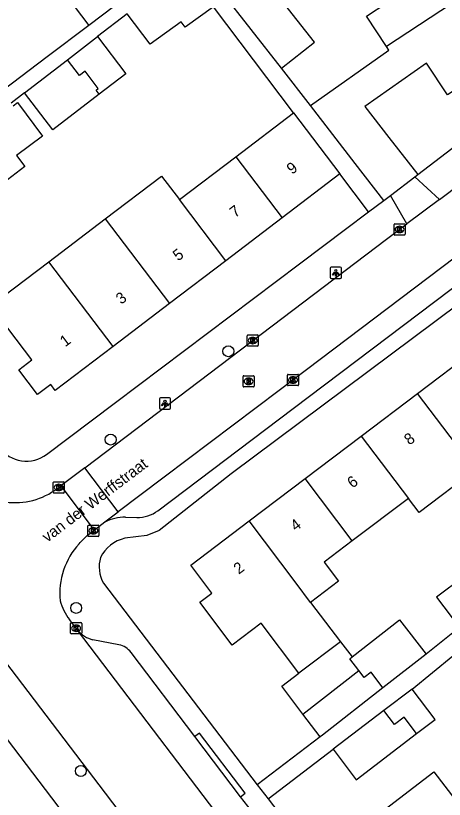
# Model space of a CAD drawing. Extents: x 160037 to 160839, y 385326 to 386441.
# Drawn here: x 160402.9 to 160441.2, y 385823.3 to 385893.4 of the extents above; entities that cross this region are included whole.
import ezdxf

# ---------------------------------------------------------------- set-up
doc = ezdxf.new("R2010")
doc.units = 0
for name, color, linetype in [('IMGEO_Boom', 7, 'Continuous'), ('IMGEO_Kolk', 7, 'Continuous'), ('IMGEO_Lichtpunt', 7, 'Continuous'), ('IMGEO_Openbare_ruimte_label', 7, 'Continuous'), ('IMGEO_Pand', 7, 'Continuous'), ('IMGEO_Pand_nummerreeks', 7, 'Continuous'), ('IMGEO_Rijbaan_lokaal_open', 7, 'Continuous'), ('IMGEO_Rioolput', 7, 'Continuous'), ('IMGEO_Voetpad_open', 7, 'Continuous')]:
    doc.layers.add(name, color=color, linetype=linetype)

msp = doc.modelspace()

# ---------------------------------------------------------------- linework, layer by layer
at = {"layer": 'IMGEO_Boom'}
for centre in [(160421.874, 385863.359), (160411.348, 385855.461), (160408.263, 385840.416), (160408.683, 385825.835)]:
    msp.add_circle(centre, 0.489, dxfattribs=at)
at = {"layer": 'IMGEO_Kolk'}
for p, q in [((160436.765, 385874.755), (160437.617, 385874.755)), ((160436.69, 385873.829), (160436.69, 385874.681)), ((160437.178, 385874.535), (160437.203, 385874.535)), ((160437.691, 385874.681), (160437.691, 385873.829)), ((160437.617, 385873.755), (160436.765, 385873.755)), ((160437.201, 385873.975), (160437.176, 385873.975)), ((160423.552, 385863.892), (160423.552, 385864.744)), ((160423.627, 385864.818), (160424.479, 385864.818)), ((160424.04, 385864.598), (160424.065, 385864.598)), ((160424.553, 385864.744), (160424.553, 385863.892)), ((160424.479, 385863.818), (160423.627, 385863.818)), ((160424.063, 385864.038), (160424.038, 385864.038)), ((160427.155, 385860.364), (160427.155, 385861.216)), ((160427.23, 385861.29), (160428.082, 385861.29)), ((160427.643, 385861.07), (160427.668, 385861.07)), ((160428.156, 385861.216), (160428.156, 385860.364)), ((160428.082, 385860.29), (160427.23, 385860.29)), ((160427.666, 385860.51), (160427.641, 385860.51)), ((160406.275, 385851.686), (160407.127, 385851.686)), ((160406.2, 385850.76), (160406.2, 385851.612)), ((160406.688, 385851.466), (160406.713, 385851.466)), ((160407.201, 385851.612), (160407.201, 385850.76)), ((160407.127, 385850.686), (160406.275, 385850.686)), ((160406.711, 385850.906), (160406.686, 385850.906)), ((160409.303, 385846.886), (160409.303, 385847.738)), ((160409.378, 385847.812), (160410.23, 385847.812)), ((160409.791, 385847.592), (160409.816, 385847.592)), ((160410.304, 385847.738), (160410.304, 385846.886)), ((160410.23, 385846.812), (160409.378, 385846.812)), ((160409.814, 385847.032), (160409.789, 385847.032)), ((160407.76, 385838.169), (160407.76, 385839.021)), ((160407.835, 385839.095), (160408.687, 385839.095)), ((160408.761, 385839.021), (160408.761, 385838.169)), ((160408.271, 385838.315), (160408.246, 385838.315)), ((160408.248, 385838.875), (160408.273, 385838.875)), ((160408.687, 385838.095), (160407.835, 385838.095))]:
    msp.add_line(p, q, dxfattribs=at)
for points in [[(160436.765, 385874.755), (160437.617, 385874.755)], [(160436.69, 385873.829), (160436.69, 385874.681)], [(160437.011, 385874.455), (160437.134, 385874.455), (160437.134, 385874.304), (160437.264, 385874.455), (160437.428, 385874.455), (160437.282, 385874.304), (160437.435, 385874.055), (160437.283, 385874.055), (160437.198, 385874.219), (160437.134, 385874.152), (160437.134, 385874.055), (160437.011, 385874.055), (160437.011, 385874.455)], [(160437.691, 385874.681), (160437.691, 385873.829)], [(160437.617, 385873.755), (160436.765, 385873.755)], [(160423.552, 385863.892), (160423.552, 385864.744)], [(160423.627, 385864.818), (160424.479, 385864.818)], [(160423.873, 385864.518), (160423.996, 385864.518), (160423.996, 385864.367), (160424.126, 385864.518), (160424.29, 385864.518), (160424.144, 385864.367), (160424.297, 385864.118), (160424.145, 385864.118), (160424.06, 385864.282), (160423.996, 385864.215), (160423.996, 385864.118), (160423.873, 385864.118), (160423.873, 385864.518)], [(160424.553, 385864.744), (160424.553, 385863.892)], [(160424.479, 385863.818), (160423.627, 385863.818)], [(160427.155, 385860.364), (160427.155, 385861.216)], [(160427.23, 385861.29), (160428.082, 385861.29)], [(160427.476, 385860.99), (160427.599, 385860.99), (160427.599, 385860.839), (160427.729, 385860.99), (160427.893, 385860.99), (160427.747, 385860.839), (160427.9, 385860.59), (160427.748, 385860.59), (160427.663, 385860.754), (160427.599, 385860.687), (160427.599, 385860.59), (160427.476, 385860.59), (160427.476, 385860.99)], [(160428.156, 385861.216), (160428.156, 385860.364)], [(160428.082, 385860.29), (160427.23, 385860.29)], [(160406.275, 385851.686), (160407.127, 385851.686)], [(160406.2, 385850.76), (160406.2, 385851.612)], [(160406.521, 385851.386), (160406.644, 385851.386), (160406.644, 385851.235), (160406.774, 385851.386), (160406.938, 385851.386), (160406.792, 385851.235), (160406.945, 385850.986), (160406.793, 385850.986), (160406.708, 385851.15), (160406.644, 385851.083), (160406.644, 385850.986), (160406.521, 385850.986), (160406.521, 385851.386)], [(160407.201, 385851.612), (160407.201, 385850.76)], [(160407.127, 385850.686), (160406.275, 385850.686)], [(160409.303, 385846.886), (160409.303, 385847.738)], [(160409.378, 385847.812), (160410.23, 385847.812)], [(160409.624, 385847.512), (160409.747, 385847.512), (160409.747, 385847.361), (160409.877, 385847.512), (160410.041, 385847.512), (160409.895, 385847.361), (160410.048, 385847.112), (160409.896, 385847.112), (160409.811, 385847.276), (160409.747, 385847.209), (160409.747, 385847.112), (160409.624, 385847.112), (160409.624, 385847.512)], [(160410.304, 385847.738), (160410.304, 385846.886)], [(160410.23, 385846.812), (160409.378, 385846.812)], [(160407.76, 385838.169), (160407.76, 385839.021)], [(160407.835, 385839.095), (160408.687, 385839.095)], [(160408.761, 385839.021), (160408.761, 385838.169)], [(160408.081, 385838.795), (160408.204, 385838.795), (160408.204, 385838.644), (160408.334, 385838.795), (160408.498, 385838.795), (160408.352, 385838.644), (160408.505, 385838.395), (160408.353, 385838.395), (160408.268, 385838.559), (160408.204, 385838.492), (160408.204, 385838.395), (160408.081, 385838.395), (160408.081, 385838.795)], [(160408.687, 385838.095), (160407.835, 385838.095)]]:
    msp.add_lwpolyline(points, dxfattribs=at)
for centre, start, end in [((160436.767, 385874.679), 91.55205, 178.44795), ((160436.767, 385874.679), 91.55205, 178.44795), ((160437.615, 385874.679), 1.55205, 88.44795), ((160437.615, 385874.679), 1.55205, 88.44795), ((160436.767, 385873.831), 181.55205, 268.44795), ((160436.767, 385873.831), 181.55205, 268.44795), ((160437.615, 385873.831), 271.55205, 358.44795), ((160437.615, 385873.831), 271.55205, 358.44795), ((160423.629, 385864.742), 91.55205, 178.44795), ((160423.629, 385864.742), 91.55205, 178.44795), ((160424.477, 385864.742), 1.55205, 88.44795), ((160424.477, 385864.742), 1.55205, 88.44795), ((160423.629, 385863.894), 181.55205, 268.44795), ((160423.629, 385863.894), 181.55205, 268.44795), ((160424.477, 385863.894), 271.55205, 358.44795), ((160424.477, 385863.894), 271.55205, 358.44795), ((160427.232, 385861.214), 91.55205, 178.44795), ((160427.232, 385861.214), 91.55205, 178.44795), ((160428.08, 385861.214), 1.55205, 88.44795), ((160428.08, 385861.214), 1.55205, 88.44795), ((160427.232, 385860.366), 181.55205, 268.44795), ((160427.232, 385860.366), 181.55205, 268.44795), ((160428.08, 385860.366), 271.55205, 358.44795), ((160428.08, 385860.366), 271.55205, 358.44795), ((160406.277, 385851.61), 91.55205, 178.44795), ((160406.277, 385851.61), 91.55205, 178.44795), ((160407.125, 385851.61), 1.55205, 88.44795), ((160407.125, 385851.61), 1.55205, 88.44795), ((160406.277, 385850.762), 181.55205, 268.44795), ((160406.277, 385850.762), 181.55205, 268.44795), ((160407.125, 385850.762), 271.55205, 358.44795), ((160407.125, 385850.762), 271.55205, 358.44795), ((160409.38, 385847.736), 91.55205, 178.44795), ((160409.38, 385847.736), 91.55205, 178.44795), ((160410.228, 385847.736), 1.55205, 88.44795), ((160410.228, 385847.736), 1.55205, 88.44795), ((160409.38, 385846.888), 181.55205, 268.44795), ((160409.38, 385846.888), 181.55205, 268.44795), ((160410.228, 385846.888), 271.55205, 358.44795), ((160410.228, 385846.888), 271.55205, 358.44795), ((160407.837, 385839.019), 91.55205, 178.44795), ((160407.837, 385839.019), 91.55205, 178.44795), ((160408.685, 385839.019), 1.55205, 88.44795), ((160408.685, 385839.019), 1.55205, 88.44795), ((160407.837, 385838.171), 181.55205, 268.44795), ((160407.837, 385838.171), 181.55205, 268.44795), ((160408.685, 385838.171), 271.55205, 358.44795), ((160408.685, 385838.171), 271.55205, 358.44795)]:
    msp.add_arc(centre, 0.0765, start, end, dxfattribs=at)
for centre, major_axis, ratio, start_param, end_param in [((160437.177, 385874.255), (-0.387, 0.002), 0.722429, 4.712389, 7.853982), ((160437.202, 385874.255), (-0.39, 0.002), 0.717154, 1.570796, 4.712389), ((160424.039, 385864.318), (-0.387, 0.002), 0.722429, 4.712389, 7.853982), ((160424.064, 385864.318), (-0.39, 0.002), 0.717154, 1.570796, 4.712389), ((160427.642, 385860.79), (-0.387, 0.002), 0.722429, 4.712389, 7.853982), ((160427.667, 385860.79), (-0.39, 0.002), 0.717154, 1.570796, 4.712389), ((160406.687, 385851.186), (-0.387, 0.002), 0.722429, 4.712389, 7.853982), ((160406.712, 385851.186), (-0.39, 0.002), 0.717154, 1.570796, 4.712389), ((160409.79, 385847.312), (-0.387, 0.002), 0.722429, 4.712389, 7.853982), ((160409.815, 385847.312), (-0.39, 0.002), 0.717154, 1.570796, 4.712389), ((160408.247, 385838.595), (-0.387, 0.002), 0.722429, 4.712389, 7.853982), ((160408.272, 385838.595), (-0.39, 0.002), 0.717154, 1.570796, 4.712389)]:
    msp.add_ellipse(centre, major_axis=major_axis, ratio=ratio, start_param=start_param, end_param=end_param, dxfattribs=at)
at = {"layer": 'IMGEO_Lichtpunt'}
for p, q in [((160430.986, 385870.781), (160430.986, 385869.974)), ((160430.986, 385870.781), (160430.986, 385869.974)), ((160431.888, 385870.876), (160431.08, 385870.876)), ((160431.888, 385870.876), (160431.08, 385870.876)), ((160431.982, 385869.974), (160431.982, 385870.781)), ((160431.982, 385869.974), (160431.982, 385870.781)), ((160431.08, 385869.88), (160431.888, 385869.88)), ((160431.08, 385869.88), (160431.888, 385869.88)), ((160415.707, 385859.095), (160415.707, 385858.288)), ((160415.707, 385859.095), (160415.707, 385858.288)), ((160416.609, 385859.19), (160415.801, 385859.19)), ((160416.609, 385859.19), (160415.801, 385859.19)), ((160416.703, 385858.288), (160416.703, 385859.095)), ((160416.703, 385858.288), (160416.703, 385859.095)), ((160415.801, 385858.194), (160416.609, 385858.194)), ((160415.801, 385858.194), (160416.609, 385858.194))]:
    msp.add_line(p, q, dxfattribs=at)
for points in [[(160431.36, 385870.445), (160431.399, 385870.417), (160431.211, 385870.155), (160431.173, 385870.182), (160431.36, 385870.445)], [(160431.462, 385870.397), (160431.509, 385870.397), (160431.509, 385870.075), (160431.462, 385870.075), (160431.462, 385870.397)], [(160431.572, 385870.417), (160431.61, 385870.444), (160431.797, 385870.182), (160431.758, 385870.154), (160431.572, 385870.417)], [(160416.081, 385858.759), (160416.12, 385858.731), (160415.932, 385858.469), (160415.894, 385858.496), (160416.081, 385858.759)], [(160416.183, 385858.711), (160416.23, 385858.711), (160416.23, 385858.389), (160416.183, 385858.389), (160416.183, 385858.711)], [(160416.293, 385858.731), (160416.331, 385858.758), (160416.518, 385858.496), (160416.479, 385858.468), (160416.293, 385858.731)]]:
    msp.add_lwpolyline(points, dxfattribs=at)
for centre in [(160431.485, 385870.579), (160416.206, 385858.893)]:
    msp.add_circle(centre, 0.0994, dxfattribs=at)
for centre, start, end in [((160431.08, 385870.781), 90, 180), ((160431.08, 385870.781), 90, 180), ((160431.888, 385870.781), 0, 90), ((160431.888, 385870.781), 0, 90), ((160431.08, 385869.974), 180, 270), ((160431.08, 385869.974), 180, 270), ((160431.888, 385869.974), 270, 0), ((160431.888, 385869.974), 270, 360), ((160415.801, 385859.095), 90, 180), ((160415.801, 385859.095), 90, 180), ((160416.609, 385859.095), 0, 90), ((160416.609, 385859.095), 0, 90), ((160415.801, 385858.288), 180, 270), ((160415.801, 385858.288), 180, 270), ((160416.609, 385858.288), 270, 0), ((160416.609, 385858.288), 270, 360)]:
    msp.add_arc(centre, 0.0946, start, end, dxfattribs=at)
at = {"layer": 'IMGEO_Pand'}
for points in [[(160426.638, 385888.683), (160429.581, 385890.986), (160424.155, 385897.921), (160421.212, 385895.617)], [(160405.452, 385897.691), (160409.39, 385892.496)], [(160436.026, 385890.609), (160434.24, 385893.314), (160436.047, 385894.508), (160434.354, 385897.073)], [(160444.776, 385896.386), (160446.359, 385893.988), (160447.234, 385894.566), (160447.346, 385894.286), (160449.936, 385890.337), (160446.568, 385888.118), (160445.867, 385889.187), (160441.475, 385886.287), (160439.601, 385889.125), (160434.092, 385885.242), (160436.233, 385882.478), (160438.808, 385879.155)], [(160444.776, 385896.386), (160436.026, 385890.609)], [(160426.638, 385888.683), (160421.212, 385895.617)], [(160420.549, 385894.165), (160418.019, 385892.326), (160417.658, 385892.822), (160414.888, 385890.806), (160412.822, 385893.524)], [(160409.39, 385892.496), (160405.681, 385889.685), (160401.696, 385886.664)], [(160407.482, 385889.423), (160410.177, 385891.493)], [(160410.177, 385891.493), (160412.718, 385888.179), (160410.328, 385886.346)], [(160429.208, 385885.34), (160436.235, 385890.293), (160436.026, 385890.609)], [(160403.64, 385886.473), (160407.482, 385889.423)], [(160410.328, 385886.346), (160410.047, 385886.716), (160410.244, 385886.865), (160409.079, 385888.405), (160408.553, 385888.007), (160407.482, 385889.423)], [(160410.328, 385886.346), (160406.179, 385883.163), (160403.64, 385886.473)], [(160402.629, 385885.313), (160403.019, 385885.601), (160405.251, 385882.583), (160402.942, 385880.875), (160403.668, 385879.893), (160400.925, 385877.803)], [(160435.785, 385876.851), (160433.229, 385880.15), (160429.208, 385885.34)], [(160422.532, 385880.746), (160427.708, 385884.68)], [(160427.708, 385884.68), (160428.832, 385883.201), (160431.858, 385879.22)], [(160417.494, 385876.916), (160422.532, 385880.746)], [(160422.532, 385880.746), (160426.682, 385875.285)], [(160410.857, 385875.191), (160415.895, 385879.021), (160417.494, 385876.916)], [(160431.858, 385879.22), (160426.682, 385875.285)], [(160438.538, 385878.95), (160438.808, 385879.155)], [(160436.363, 385877.291), (160438.538, 385878.95)], [(160421.644, 385871.456), (160417.494, 385876.916)], [(160435.785, 385876.851), (160436.363, 385877.291)], [(160405.82, 385871.362), (160410.857, 385875.191)], [(160410.857, 385875.191), (160416.605, 385867.626)], [(160426.682, 385875.285), (160421.644, 385871.456)], [(160411.568, 385863.797), (160406.392, 385859.863), (160405.996, 385860.384), (160404.814, 385859.485), (160403.13, 385861.701), (160404.306, 385862.595), (160402.235, 385865.319), (160400.625, 385867.441), (160405.82, 385871.362)], [(160411.568, 385863.797), (160405.82, 385871.362)], [(160421.644, 385871.456), (160416.605, 385867.626)], [(160416.605, 385867.626), (160411.568, 385863.797)], [(160438.794, 385859.583), (160443.827, 385863.39)], [(160433.762, 385855.777), (160438.794, 385859.583)], [(160443.965, 385852.747), (160438.794, 385859.583)], [(160428.73, 385851.97), (160433.762, 385855.777)], [(160433.762, 385855.777), (160437.974, 385850.21)], [(160443.965, 385852.747), (160438.934, 385848.941), (160437.974, 385850.21)], [(160423.728, 385848.186), (160428.73, 385851.97)], [(160432.942, 385846.403), (160428.73, 385851.97)], [(160437.974, 385850.21), (160432.942, 385846.403)], [(160428.183, 385834.573), (160424.807, 385839.037), (160422.223, 385837.082), (160419.315, 385840.926), (160420.391, 385841.74), (160418.504, 385844.234), (160423.728, 385848.186)], [(160429.235, 385840.908), (160427.94, 385842.619), (160423.728, 385848.186)], [(160432.942, 385846.403), (160430.444, 385844.513), (160431.738, 385842.801), (160429.235, 385840.908)], [(160442.954, 385843.221), (160440.496, 385841.361), (160442.546, 385838.653)], [(160429.235, 385840.908), (160431.9, 385837.385)], [(160432.944, 385836.044), (160437.184, 385839.347), (160439.577, 385836.275)], [(160431.9, 385837.385), (160428.183, 385834.573)], [(160431.9, 385837.385), (160432.944, 385836.044)], [(160439.577, 385836.275), (160435.701, 385833.256)], [(160433.55, 385834.822), (160432.742, 385835.874), (160432.944, 385836.044)], [(160428.548, 385830.926), (160433.55, 385834.822)], [(160435.701, 385833.256), (160434.631, 385834.673), (160434.03, 385834.205), (160433.55, 385834.822)], [(160428.548, 385830.926), (160426.66, 385833.421), (160428.183, 385834.573)], [(160435.701, 385833.256), (160430.286, 385829.038), (160430.089, 385828.889)], [(160438.306, 385833.163), (160435.792, 385831.244)], [(160438.706, 385829.174), (160440.377, 385830.449), (160438.306, 385833.163)], [(160430.089, 385828.889), (160428.548, 385830.926)], [(160435.792, 385831.244), (160431.24, 385827.77)], [(160438.706, 385829.174), (160437.587, 385830.639), (160436.744, 385829.996), (160435.792, 385831.244)], [(160431.24, 385827.77), (160433.311, 385825.057), (160438.706, 385829.174)], [(160447.811, 385816.411), (160442.656, 385812.482), (160438.396, 385818.072), (160437.33, 385819.471), (160435.376, 385822.036), (160440.264, 385825.761), (160442.218, 385823.197), (160442.485, 385823.4), (160443.551, 385822)]]:
    msp.add_lwpolyline(points, dxfattribs=at)
at = {"layer": 'IMGEO_Rijbaan_lokaal_open'}
for points in [[(160440.762, 385876.939), (160450.2, 385884.038)], [(160427.481, 385801.96), (160410.888, 385823.854), (160400.824, 385837.058), (160390.932, 385850.046), (160369.011, 385878.899)], [(160440.762, 385876.939), (160437.848, 385874.748)], [(160447.076, 385875.542), (160443.404, 385872.69), (160426.43, 385859.865), (160412.023, 385848.989)], [(160409.033, 385852.95), (160436.031, 385873.381), (160437.848, 385874.748)], [(160409.033, 385852.95), (160406.88, 385851.321)], [(160412.023, 385848.989), (160409.033, 385852.95)], [(160406.582, 385851.095), (160406.88, 385851.321)], [(160406.88, 385851.321), (160409.868, 385847.362)], [(160410.839, 385848.095), (160412.023, 385848.989)], [(160409.868, 385847.362), (160410.839, 385848.095)], [(160408.532, 385846.148), (160408.633, 385846.261), (160409.205, 385846.861), (160409.868, 385847.362)], [(160408.384, 385838.431), (160407.664, 385839.378)], [(160431.721, 385807.759), (160424.163, 385817.668), (160408.384, 385838.431)]]:
    msp.add_lwpolyline(points, dxfattribs=at)
for centre, radius, start, end in [((160402.795, 385856.104), 6.279, 262.37763, 307.09118), ((160413.391, 385841.69), 6.594, 137.46426, 185.48352), ((160411.667, 385842.419), 5.027, 195.68587, 217.22601)]:
    msp.add_arc(centre, radius, start, end, dxfattribs=at)
at = {"layer": 'IMGEO_Rioolput'}
for p, q in [((160423.184, 385860.246), (160423.184, 385861.098)), ((160423.259, 385861.172), (160424.111, 385861.172)), ((160423.672, 385860.952), (160423.697, 385860.952)), ((160424.185, 385861.098), (160424.185, 385860.246)), ((160424.111, 385860.172), (160423.259, 385860.172)), ((160423.695, 385860.392), (160423.67, 385860.392))]:
    msp.add_line(p, q, dxfattribs=at)
for points in [[(160423.184, 385860.246), (160423.184, 385861.098)], [(160423.259, 385861.172), (160424.111, 385861.172)], [(160423.773, 385860.87), (160423.521, 385860.872), (160423.521, 385860.472)], [(160423.699, 385860.791), (160423.645, 385860.791), (160423.645, 385860.71)], [(160424.185, 385861.098), (160424.185, 385860.246)], [(160424.111, 385860.172), (160423.259, 385860.172)], [(160423.521, 385860.472), (160423.645, 385860.472), (160423.645, 385860.634), (160423.656, 385860.634)], [(160423.645, 385860.71), (160423.697, 385860.71)], [(160423.703, 385860.605), (160423.774, 385860.472), (160423.914, 385860.472), (160423.849, 385860.598)]]:
    msp.add_lwpolyline(points, dxfattribs=at)
for centre, radius, start, end in [((160423.261, 385861.096), 0.0765, 91.55205, 178.44795), ((160423.261, 385861.096), 0.0765, 91.55205, 178.44795), ((160423.705, 385860.695), 0.0964, 77.00612, 93.18647), ((160423.719, 385860.752), 0.0378, 276.66336, 79.67722), ((160423.772, 385860.76), 0.109, 350.36119, 89.41601), ((160423.77, 385860.76), 0.112, 277.58423, 350.98172), ((160424.109, 385861.096), 0.0765, 1.55205, 88.44795), ((160424.109, 385861.096), 0.0765, 1.55205, 88.44795), ((160423.261, 385860.248), 0.0765, 181.55205, 268.44795), ((160423.261, 385860.248), 0.0765, 181.55205, 268.44795), ((160423.655, 385860.581), 0.0533, 26.02933, 88.69889), ((160423.681, 385860.899), 0.19, 274.7715, 282.96867), ((160423.754, 385860.545), 0.108, 29.51342, 73.79051), ((160424.109, 385860.248), 0.0765, 271.55205, 358.44795), ((160424.109, 385860.248), 0.0765, 271.55205, 358.44795)]:
    msp.add_arc(centre, radius, start, end, dxfattribs=at)
for centre, major_axis, ratio, start_param, end_param in [((160423.671, 385860.672), (-0.387, 0.002), 0.722429, 4.712389, 7.853982), ((160423.696, 385860.672), (-0.39, 0.002), 0.717154, 1.570796, 4.712389)]:
    msp.add_ellipse(centre, major_axis=major_axis, ratio=ratio, start_param=start_param, end_param=end_param, dxfattribs=at)
at = {"layer": 'IMGEO_Voetpad_open'}
for points in [[(160415.172, 385901.227), (160417.247, 385898.451), (160409.39, 385892.496)], [(160427.708, 385884.68), (160420.549, 385894.165)], [(160412.822, 385893.524), (160410.177, 385891.493)], [(160429.208, 385885.34), (160426.638, 385888.683)], [(160438.808, 385879.155), (160450.853, 385888.364)], [(160403.64, 385886.473), (160402.453, 385885.553)], [(160434.418, 385875.821), (160431.858, 385879.22)], [(160438.538, 385878.95), (160440.762, 385876.939)], [(160365.182, 385877.181), (160425.684, 385797.636)], [(160437.848, 385874.748), (160436.363, 385877.291)], [(160434.418, 385875.821), (160435.785, 385876.851)], [(160405.621, 385854.135), (160434.418, 385875.821)], [(160415.566, 385849.104), (160427.661, 385858.235), (160444.594, 385871.028), (160445.539, 385871.977)], [(160446.573, 385870.631), (160422.124, 385852.4), (160415.683, 385847.347), (160414.577, 385846.885), (160412.621, 385846.639)], [(160412.663, 385848.523), (160413.69, 385848.499)], [(160410.71, 385842.631), (160424.459, 385824.597)], [(160442.546, 385838.653), (160439.577, 385836.275)], [(160438.306, 385833.163), (160443.773, 385837.627)], [(160412.087, 385837.112), (160409.765, 385837.571)], [(160418.888, 385828.913), (160413.171, 385836.435)], [(160422.974, 385823.535), (160423.371, 385823.838), (160419.285, 385829.216), (160418.888, 385828.913)], [(160422.974, 385823.535), (160418.888, 385828.913)], [(160430.089, 385828.889), (160424.459, 385824.597)], [(160425.422, 385823.334), (160431.24, 385827.77)], [(160424.459, 385824.597), (160425.422, 385823.334)], [(160423.934, 385822.272), (160422.974, 385823.535)], [(160425.422, 385823.334), (160437.717, 385807.206)]]:
    msp.add_lwpolyline(points, dxfattribs=at)
for centre, radius, start, end in [((160403.821, 385856.536), 3.001, 216.37603, 306.86559), ((160413.758, 385851.498), 3, 268.69615, 307.05232), ((160412.597, 385844.705), 3.818, 89.00313, 117.40787), ((160413.395, 385843.416), 3.315, 103.50139, 152.93379), ((160413.213, 385844.085), 2.895, 163.14202, 210.14135), ((160410.288, 385839.95), 2.435, 218.57527, 257.60062), ((160411.738, 385835.346), 1.8, 37.22165, 78.8056)]:
    msp.add_arc(centre, radius, start, end, dxfattribs=at)

# ---------------------------------------------------------------- texts
at = {"layer": 'IMGEO_Openbare_ruimte_label'}
msp.add_text('van der Werffstraat', height=1, rotation=37.07612, dxfattribs=at).set_placement((160405.677, 385846.232))
at = {"layer": 'IMGEO_Pand_nummerreeks'}
for s, rotation, p in [('9', 37.23888, (160427.567, 385879.124)), ('7', 37.23888, (160422.474, 385875.253)), ('5', 37.23888, (160417.381, 385871.381)), ('3', 37.23888, (160412.288, 385867.51)), ('1', 37.23888, (160407.286, 385863.707)), ('8', 37.10708, (160438.067, 385854.921)), ('6', 37.10708, (160432.978, 385851.071)), ('4', 37.10708, (160427.892, 385847.223)), ('2', 37.10475, (160422.806, 385843.375))]:
    msp.add_text(s, height=1, rotation=rotation, dxfattribs=at).set_placement(p)

doc.saveas('drawing.dxf')
